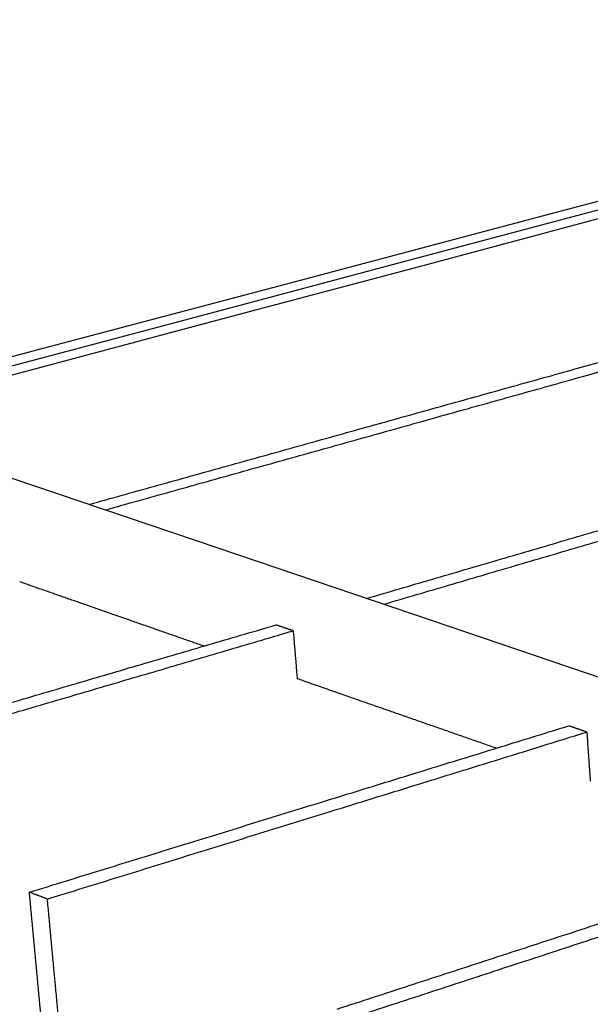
# Model space of a CAD drawing. Header units: millimetres. Extents: x 2538 to 24562, y 4449 to 23795.
# Tile 268 of 280: x 21746 to 21853, y 22574 to 22759. Entities that reach past the tile are written whole.
import ezdxf
from ezdxf import colors
from ezdxf.entities.mleader import LeaderData, LeaderLine
from ezdxf.math import Vec2, Vec3

# ---------------------------------------------------------------- set-up
doc = ezdxf.new("R2010")
doc.units = ezdxf.units.MM
doc.layers.add('HD021_Text', color=2, linetype='Continuous', lineweight=9)
doc.layers.add('Make2D$Visible$Curves', color=7, linetype='Continuous', true_color=0x000000)
doc.styles.add('Arial Narrow', font='ARIALN.TTF')

msp = doc.modelspace()

# ---------------------------------------------------------------- linework, layer by layer
at = {"layer": 'Make2D$Visible$Curves', "color": 7, "lineweight": -3}
for points in [[(21725.13, 22690.32), (21748.67, 22696.57), (21796.8, 22709.34), (21842.98, 22721.6), (21887.32, 22733.36), (21914.33, 22740.53)], [(21725.14, 22686.87), (21749.9, 22693.47), (21785.82, 22703.06), (21820.65, 22712.35), (21854.43, 22721.37), (21887.21, 22730.11)], [(21725.28, 22688.64), (21747.01, 22694.42), (21782.92, 22703.98), (21817.74, 22713.24), (21851.51, 22722.23), (21884.29, 22730.95)], [(21725.04, 22679.44), (21744.84, 22672.71), (21783.18, 22659.69), (21823.1, 22646.13), (21864.73, 22631.99), (21908.15, 22617.25), (21953.5, 22601.84), (22000.9, 22585.75), (22050.49, 22568.9), (22102.44, 22551.26), (22156.91, 22532.76), (22214.1, 22513.33), (22274.2, 22492.92), (22305.42, 22482.32), (22337.46, 22471.44), (22370.34, 22460.27), (22404.12, 22448.8), (22438.81, 22437.02), (22468.01, 22427.1)]]:
    msp.add_lwpolyline(points, dxfattribs=at)
for points, weights in [([(21759.15, 22667.85), (21850.04, 22693.21), (21934.05, 22716.65)], [463.947432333, 482.931803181, 501.916174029]), ([(21762.18, 22666.82), (21853.09, 22692.26), (21937.11, 22715.77)], [463.207432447, 482.191700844, 501.17596924]), ([(21811.03, 22650.23), (21902.21, 22676.96), (21986.31, 22701.62)], [451.61096915, 470.595198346, 489.579427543]), ([(21814.23, 22649.14), (21905.42, 22675.96), (21989.53, 22700.7)], [450.870481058, 469.854851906, 488.839222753]), ([(21780.57, 22641.3), (21763.19, 22647.37), (21746.13, 22653.34)], [452.437282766, 456.56727221, 460.697261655]), ([(21693.7, 22615.83), (21744.98, 22630.87), (21794.09, 22645.27)], [429.322559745, 438.787124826, 448.251689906]), ([(21797.29, 22644.16), (21795.69, 22644.71), (21794.09, 22645.27)], [447.511485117, 447.881587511, 448.251689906]), ([(21696.86, 22614.63), (21748.16, 22629.71), (21797.29, 22644.16)], [428.582354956, 438.046920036, 447.511485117]), ([(21797.29, 22644.16), (21797.66, 22639.67), (21798.03, 22635.19)], [447.511485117, 447.936086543, 448.360687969]), ([(21835.25, 22622.18), (21816.46, 22628.75), (21798.03, 22635.19)], [439.91136473, 444.136095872, 448.360827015]), ([(21747.95, 22595.21), (21799.51, 22611.14), (21848.83, 22626.37)], [416.985813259, 426.450378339, 435.914943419]), ([(21751.31, 22593.93), (21802.88, 22609.91), (21852.21, 22625.2)], [416.24560847, 425.71017355, 435.17473863]), ([(21852.21, 22625.2), (21850.52, 22625.79), (21848.83, 22626.37)], [435.17473863, 435.544841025, 435.914943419]), ([(21852.21, 22625.2), (21852.54, 22620.61), (21852.86, 22616.02)], [435.17473863, 435.599340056, 436.023941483]), ([(21805.51, 22573.33), (21857.29, 22590.23), (21906.76, 22606.38)], [404.649066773, 414.113631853, 423.578196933]), ([(21809.07, 22571.97), (21860.87, 22588.94), (21910.34, 22605.14)], [403.908861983, 413.373427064, 422.837992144]), ([(21759.52, 22471.36), (21753.81, 22532.45), (21747.95, 22595.21)], [428.305229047, 422.645521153, 416.985813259]), ([(21751.31, 22593.93), (21749.63, 22594.57), (21747.95, 22595.21)], [416.24560847, 416.615710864, 416.985813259]), ([(21762.81, 22469.9), (21757.13, 22531.09), (21751.31, 22593.93)], [427.565024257, 421.905316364, 416.24560847])]:
    msp.add_rational_spline(points, weights, degree=2, dxfattribs=at)

# ---------------------------------------------------------------- leaders
at = {"layer": 'HD021_Text'}
ml = msp.add_multileader_mtext('Standard', dxfattribs=at)
ml.set_content('TAPA POSTERIOR (OPCIONAL)', color=5, style='Arial Narrow')
ml.set_leader_properties(color=5, linetype='ByLayer', lineweight=15)
ml.build(insert=Vec2(0, 0))
ml.multileader.update_dxf_attribs({"text_left_attachment_type": 6, "text_right_attachment_type": 6, "dogleg_length": 0.1, "arrow_head_size": 10, "scale": 5})
ctx = ml.context
ctx.base_point, ctx.scale, ctx.char_height, ctx.arrow_head_size, ctx.landing_gap_size, ctx.plane_origin = Vec3(22006.49, 22794.38), 5, 10, 10, 15, Vec3(22077.98, 22767.74)
ctx.left_attachment, ctx.right_attachment, ctx.text_align_type = 6, 6, 2
notes = []
notes.append((ctx, [(1, (1, 1, 0), (21997.2, 22794.38), (1, 0), 9.29, [(1, [(21957.71, 22751.27)], 0, [])])]))
ctx.mtext.insert, ctx.mtext.width, ctx.mtext.alignment, ctx.mtext.flow_direction = Vec3(22191.1, 22807.32), 287.8579, 3, 5
ml = msp.add_multileader_mtext('Standard', dxfattribs=at)
ml.set_content('UNICANAL DE SUJECIÓN', color=5, style='Arial Narrow')
ml.set_leader_properties(color=5, linetype='ByLayer', lineweight=15)
ml.build(insert=Vec2(0, 0))
ml.multileader.update_dxf_attribs({"text_left_attachment_type": 6, "text_right_attachment_type": 6, "dogleg_length": 0.1, "arrow_head_size": 10, "scale": 5})
ctx = ml.context
ctx.base_point, ctx.scale, ctx.char_height, ctx.arrow_head_size, ctx.landing_gap_size, ctx.plane_origin = Vec3(22512.19, 22662.05), 5, 10, 10, 15, Vec3(22549.07, 22592.67)
ctx.left_attachment, ctx.right_attachment, ctx.text_align_type = 6, 6, 2
notes.append((ctx, [(1, (1, 1, 0), (22502.9, 22662.05), (1, 0), 9.29, [(1, [(22428.79, 22576.19)], 0, [])])]))
ctx.mtext.insert, ctx.mtext.width, ctx.mtext.alignment, ctx.mtext.flow_direction = Vec3(22663.45, 22674.05), 287.8579, 3, 5
for ctx, leaders in notes:
    for number, flags, end, landing, length, lines in leaders:
        leader = LeaderData()
        leader.index, (leader.has_last_leader_line, leader.has_dogleg_vector, leader.attachment_direction) = number, flags
        leader.last_leader_point, leader.dogleg_vector, leader.dogleg_length = Vec3(end), Vec3(landing), length
        for number, points, colour, breaks in lines:
            line = LeaderLine()
            line.index, line.vertices, line.color, line.breaks = number, Vec3.list(points), colors.encode_raw_color(colour), breaks
            leader.lines.append(line)
        ctx.leaders.append(leader)

doc.saveas('drawing.dxf')
